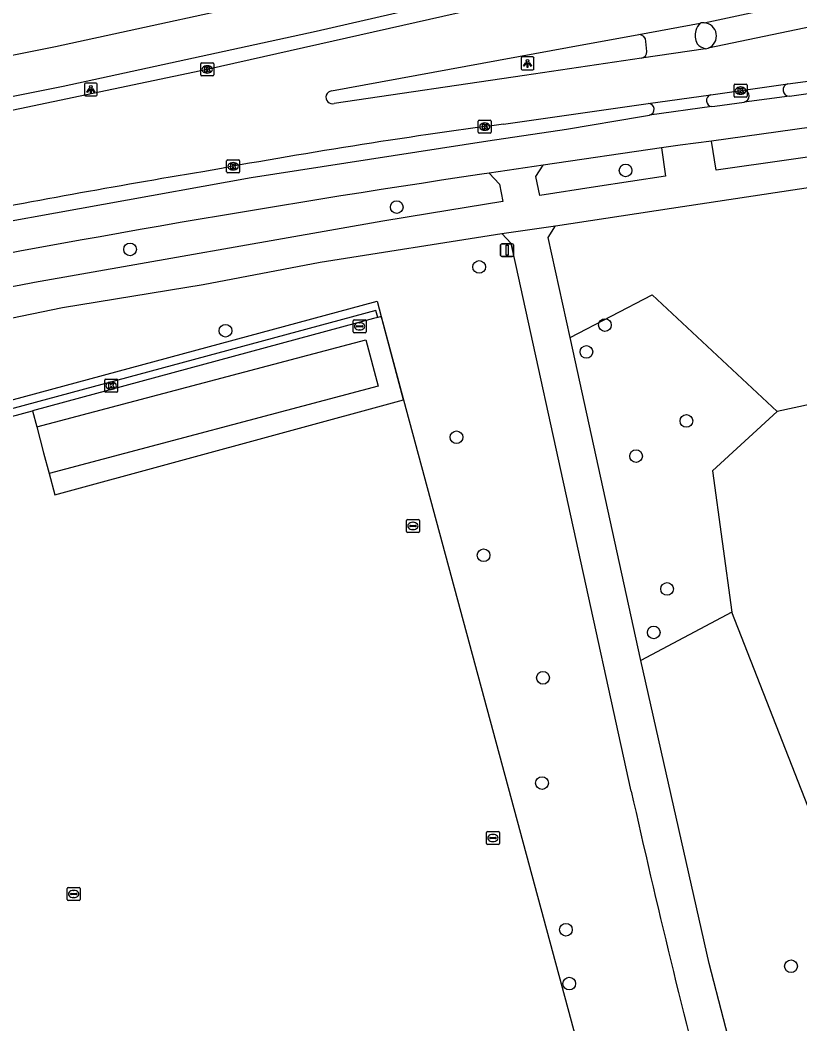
# Model space of a CAD drawing. Extents: x 159053 to 160041, y 380450 to 381422.
# Drawn here: x 159667.1 to 159727.1, y 380758.1 to 380835.4 of the extents above; entities that cross this region are included whole.
import ezdxf

# ---------------------------------------------------------------- set-up
doc = ezdxf.new("R2010")
doc.units = 0
for name, color, linetype in [('IMGEO_Boom', 7, 'Continuous'), ('IMGEO_Fietspad_gesloten', 7, 'Continuous'), ('IMGEO_Groenvoorziening', 7, 'Continuous'), ('IMGEO_Hek', 7, 'Continuous'), ('IMGEO_Kolk', 7, 'Continuous'), ('IMGEO_Lichtpunt', 7, 'Continuous'), ('IMGEO_Rijbaan_lokaal_gesloten', 7, 'Continuous'), ('IMGEO_Rijbaan_lokaal_open', 7, 'Continuous'), ('IMGEO_Verkeersbordpaal', 7, 'Continuous'), ('IMGEO_Voetpad_gesloten', 7, 'Continuous'), ('IMGEO_Voetpad_open', 7, 'Continuous'), ('IMGEO_Waterleidingput', 7, 'Continuous')]:
    doc.layers.add(name, color=color, linetype=linetype)

msp = doc.modelspace()

# ---------------------------------------------------------------- linework, layer by layer
at = {"layer": 'IMGEO_Boom'}
for centre in [(159713.71, 380823.857), (159696.08, 380821.033), (159675.544, 380817.777), (159702.434, 380816.431), (159682.892, 380811.515), (159712.123, 380811.956), (159710.7, 380809.89), (159718.403, 380804.569), (159700.688, 380803.319), (159714.519, 380801.859), (159702.775, 380794.226), (159716.915, 380791.638), (159715.879, 380788.281), (159707.35, 380784.789), (159707.274, 380776.688), (159709.121, 380765.388), (159726.457, 380762.583), (159709.377, 380761.247)]:
    msp.add_circle(centre, 0.489, dxfattribs=at)
at = {"layer": 'IMGEO_Fietspad_gesloten'}
for points in [[(159701.47, 380840.418), (159689.195, 380837.604), (159669.796, 380833.379), (159641.299, 380827.696), (159583.943, 380815.437)], [(159584.084, 380812.266), (159641.97, 380824.675), (159670.378, 380830.356), (159689.881, 380834.577), (159702.755, 380837.567)], [(159726.346, 380829.577), (159730.33, 380830.155)], [(159720.368, 380828.774), (159720.597, 380828.805), (159722.848, 380829.128)], [(159726.346, 380829.577), (159722.848, 380829.128)], [(159720.368, 380828.774), (159715.557, 380828.123)], [(159737.21, 380828.482), (159720.341, 380826.104)], [(159662.09, 380819.215), (159684.87, 380823.319), (159703.108, 380826.132), (159709.162, 380827.045), (159714.949, 380828.008), (159715.253, 380828.064), (159715.557, 380828.123)], [(159720.341, 380826.104), (159717.924, 380825.816), (159716.488, 380825.609)], [(159716.488, 380825.609), (159707.367, 380824.265)], [(159703.206, 380823.652), (159702.631, 380823.567)], [(159707.367, 380824.265), (159703.206, 380823.652)]]:
    msp.add_lwpolyline(points, dxfattribs=at)
for centre, radius, start, end in [((159726.328, 380830.067), 0.49, 104.52284, 272.11994), ((159722.782, 380829.582), 0.459, 278.29277, 87.10612), ((159853.154, 379811.541), 1023.159, 98.459848, 101.269809)]:
    msp.add_arc(centre, radius, start, end, dxfattribs=at)
at = {"layer": 'IMGEO_Groenvoorziening'}
for points in [[(159772.163, 380815.373), (159725.392, 380805.3)], [(159709.452, 380810.991), (159715.766, 380814.282), (159725.392, 380805.3)], [(159557.036, 380776.621), (159694.564, 380813.798), (159694.886, 380812.603)], [(159696.615, 380806.199), (159711.779, 380750), (159722.812, 380708.719)], [(159725.392, 380805.3), (159720.412, 380800.731), (159721.91, 380789.833)], [(159668.351, 380804.117), (159668.883, 380802.12), (159669.306, 380800.531)], [(159721.91, 380789.833), (159714.899, 380786.112)], [(159791.072, 380750.262), (159791.569, 380746.586), (159793.255, 380734.097), (159745.799, 380719.392), (159744.475, 380722.852), (159743.043, 380727.861), (159741.139, 380736.002), (159737.499, 380750), (159721.91, 380789.833)]]:
    msp.add_lwpolyline(points, dxfattribs=at)
at = {"layer": 'IMGEO_Hek'}
for points in [[(159557.036, 380776.621), (159694.564, 380813.798)], [(159694.564, 380813.798), (159694.886, 380812.603), (159696.615, 380806.199), (159711.779, 380750), (159722.812, 380708.719)]]:
    msp.add_lwpolyline(points, dxfattribs=at)
at = {"layer": 'IMGEO_Kolk'}
for p, q in [((159680.98, 380831.21), (159680.98, 380832.062)), ((159681.055, 380832.136), (159681.907, 380832.136)), ((159681.981, 380832.062), (159681.981, 380831.21)), ((159681.491, 380831.356), (159681.466, 380831.356)), ((159681.468, 380831.916), (159681.493, 380831.916)), ((159681.907, 380831.136), (159681.055, 380831.136)), ((159722.142, 380830.507), (159722.994, 380830.507)), ((159722.067, 380829.581), (159722.067, 380830.433)), ((159722.578, 380829.727), (159722.553, 380829.727)), ((159722.555, 380830.287), (159722.58, 380830.287)), ((159723.068, 380830.433), (159723.068, 380829.581)), ((159722.994, 380829.507), (159722.142, 380829.507)), ((159702.365, 380826.807), (159702.365, 380827.659)), ((159702.44, 380827.733), (159703.292, 380827.733)), ((159702.853, 380827.513), (159702.878, 380827.513)), ((159703.366, 380827.659), (159703.366, 380826.807)), ((159703.292, 380826.733), (159702.44, 380826.733)), ((159702.876, 380826.953), (159702.851, 380826.953)), ((159682.981, 380823.755), (159682.981, 380824.607)), ((159683.056, 380824.681), (159683.908, 380824.681)), ((159683.469, 380824.461), (159683.494, 380824.461)), ((159683.982, 380824.607), (159683.982, 380823.755)), ((159683.908, 380823.681), (159683.056, 380823.681)), ((159683.492, 380823.901), (159683.467, 380823.901)), ((159673.583, 380806.856), (159673.583, 380807.708)), ((159673.658, 380807.782), (159674.51, 380807.782)), ((159674.071, 380807.562), (159674.096, 380807.562)), ((159674.584, 380807.708), (159674.584, 380806.856)), ((159674.51, 380806.782), (159673.658, 380806.782)), ((159674.094, 380807.002), (159674.069, 380807.002))]:
    msp.add_line(p, q, dxfattribs=at)
for points in [[(159680.98, 380831.21), (159680.98, 380832.062)], [(159681.055, 380832.136), (159681.907, 380832.136)], [(159681.981, 380832.062), (159681.981, 380831.21)], [(159681.301, 380831.836), (159681.424, 380831.836), (159681.424, 380831.685), (159681.554, 380831.836), (159681.718, 380831.836), (159681.572, 380831.685), (159681.725, 380831.436), (159681.573, 380831.436), (159681.488, 380831.6), (159681.424, 380831.533), (159681.424, 380831.436), (159681.301, 380831.436), (159681.301, 380831.836)], [(159681.907, 380831.136), (159681.055, 380831.136)], [(159722.142, 380830.507), (159722.994, 380830.507)], [(159722.067, 380829.581), (159722.067, 380830.433)], [(159722.388, 380830.207), (159722.511, 380830.207), (159722.511, 380830.056), (159722.641, 380830.207), (159722.805, 380830.207), (159722.659, 380830.056), (159722.812, 380829.807), (159722.66, 380829.807), (159722.575, 380829.971), (159722.511, 380829.904), (159722.511, 380829.807), (159722.388, 380829.807), (159722.388, 380830.207)], [(159723.068, 380830.433), (159723.068, 380829.581)], [(159722.994, 380829.507), (159722.142, 380829.507)], [(159702.365, 380826.807), (159702.365, 380827.659)], [(159702.44, 380827.733), (159703.292, 380827.733)], [(159702.686, 380827.433), (159702.809, 380827.433), (159702.809, 380827.282), (159702.939, 380827.433), (159703.103, 380827.433), (159702.957, 380827.282), (159703.11, 380827.033), (159702.958, 380827.033), (159702.873, 380827.197), (159702.809, 380827.13), (159702.809, 380827.033), (159702.686, 380827.033), (159702.686, 380827.433)], [(159703.366, 380827.659), (159703.366, 380826.807)], [(159703.292, 380826.733), (159702.44, 380826.733)], [(159682.981, 380823.755), (159682.981, 380824.607)], [(159683.056, 380824.681), (159683.908, 380824.681)], [(159683.302, 380824.381), (159683.425, 380824.381), (159683.425, 380824.23), (159683.555, 380824.381), (159683.719, 380824.381), (159683.573, 380824.23), (159683.726, 380823.981), (159683.574, 380823.981), (159683.489, 380824.145), (159683.425, 380824.078), (159683.425, 380823.981), (159683.302, 380823.981), (159683.302, 380824.381)], [(159683.982, 380824.607), (159683.982, 380823.755)], [(159683.908, 380823.681), (159683.056, 380823.681)], [(159673.583, 380806.856), (159673.583, 380807.708)], [(159673.658, 380807.782), (159674.51, 380807.782)], [(159673.904, 380807.482), (159674.027, 380807.482), (159674.027, 380807.331), (159674.157, 380807.482), (159674.321, 380807.482), (159674.175, 380807.331), (159674.328, 380807.082), (159674.176, 380807.082), (159674.091, 380807.246), (159674.027, 380807.179), (159674.027, 380807.082), (159673.904, 380807.082), (159673.904, 380807.482)], [(159674.584, 380807.708), (159674.584, 380806.856)], [(159674.51, 380806.782), (159673.658, 380806.782)]]:
    msp.add_lwpolyline(points, dxfattribs=at)
for centre, start, end in [((159681.057, 380832.06), 91.55205, 178.44795), ((159681.057, 380832.06), 91.55205, 178.44795), ((159681.905, 380832.06), 1.55205, 88.44795), ((159681.905, 380832.06), 1.55205, 88.44795), ((159681.057, 380831.212), 181.55205, 268.44795), ((159681.057, 380831.212), 181.55205, 268.44795), ((159681.905, 380831.212), 271.55205, 358.44795), ((159681.905, 380831.212), 271.55205, 358.44795), ((159722.144, 380830.431), 91.55205, 178.44795), ((159722.144, 380830.431), 91.55205, 178.44795), ((159722.992, 380830.431), 1.55205, 88.44795), ((159722.992, 380830.431), 1.55205, 88.44795), ((159722.144, 380829.583), 181.55205, 268.44795), ((159722.144, 380829.583), 181.55205, 268.44795), ((159722.992, 380829.583), 271.55205, 358.44795), ((159722.992, 380829.583), 271.55205, 358.44795), ((159702.442, 380827.657), 91.55205, 178.44795), ((159702.442, 380827.657), 91.55205, 178.44795), ((159703.29, 380827.657), 1.55205, 88.44795), ((159703.29, 380827.657), 1.55205, 88.44795), ((159702.442, 380826.809), 181.55205, 268.44795), ((159702.442, 380826.809), 181.55205, 268.44795), ((159703.29, 380826.809), 271.55205, 358.44795), ((159703.29, 380826.809), 271.55205, 358.44795), ((159683.058, 380824.605), 91.55205, 178.44795), ((159683.058, 380824.605), 91.55205, 178.44795), ((159683.906, 380824.605), 1.55205, 88.44795), ((159683.906, 380824.605), 1.55205, 88.44795), ((159683.058, 380823.757), 181.55205, 268.44795), ((159683.058, 380823.757), 181.55205, 268.44795), ((159683.906, 380823.757), 271.55205, 358.44795), ((159683.906, 380823.757), 271.55205, 358.44795), ((159673.66, 380807.706), 91.55205, 178.44795), ((159673.66, 380807.706), 91.55205, 178.44795), ((159674.508, 380807.706), 1.55205, 88.44795), ((159674.508, 380807.706), 1.55205, 88.44795), ((159673.66, 380806.858), 181.55205, 268.44795), ((159673.66, 380806.858), 181.55205, 268.44795), ((159674.508, 380806.858), 271.55205, 358.44795), ((159674.508, 380806.858), 271.55205, 358.44795)]:
    msp.add_arc(centre, 0.0765, start, end, dxfattribs=at)
for centre, major_axis, ratio, start_param, end_param in [((159681.467, 380831.636), (-0.387, 0.002), 0.722429, 4.712389, 7.853982), ((159681.492, 380831.636), (-0.39, 0.002), 0.717154, 1.570796, 4.712389), ((159722.554, 380830.007), (-0.387, 0.002), 0.722429, 4.712389, 7.853982), ((159722.579, 380830.007), (-0.39, 0.002), 0.717154, 1.570796, 4.712389), ((159702.852, 380827.233), (-0.387, 0.002), 0.722429, 4.712389, 7.853982), ((159702.877, 380827.233), (-0.39, 0.002), 0.717154, 1.570796, 4.712389), ((159683.468, 380824.181), (-0.387, 0.002), 0.722429, 4.712389, 7.853982), ((159683.493, 380824.181), (-0.39, 0.002), 0.717154, 1.570796, 4.712389), ((159674.07, 380807.282), (-0.387, 0.002), 0.722429, 4.712389, 7.853982), ((159674.095, 380807.282), (-0.39, 0.002), 0.717154, 1.570796, 4.712389)]:
    msp.add_ellipse(centre, major_axis=major_axis, ratio=ratio, start_param=start_param, end_param=end_param, dxfattribs=at)
at = {"layer": 'IMGEO_Lichtpunt'}
for p, q in [((159705.661, 380832.503), (159705.661, 380831.696)), ((159705.661, 380832.503), (159705.661, 380831.696)), ((159706.563, 380832.598), (159705.755, 380832.598)), ((159706.563, 380832.598), (159705.755, 380832.598)), ((159706.657, 380831.696), (159706.657, 380832.503)), ((159706.657, 380831.696), (159706.657, 380832.503)), ((159705.755, 380831.602), (159706.563, 380831.602)), ((159705.755, 380831.602), (159706.563, 380831.602)), ((159672.019, 380830.494), (159672.019, 380829.687)), ((159672.019, 380830.494), (159672.019, 380829.687)), ((159672.921, 380830.589), (159672.113, 380830.589)), ((159672.921, 380830.589), (159672.113, 380830.589)), ((159673.015, 380829.687), (159673.015, 380830.494)), ((159673.015, 380829.687), (159673.015, 380830.494)), ((159672.113, 380829.593), (159672.921, 380829.593)), ((159672.113, 380829.593), (159672.921, 380829.593))]:
    msp.add_line(p, q, dxfattribs=at)
for points in [[(159706.035, 380832.167), (159706.074, 380832.139), (159705.886, 380831.877), (159705.848, 380831.904), (159706.035, 380832.167)], [(159706.137, 380832.119), (159706.184, 380832.119), (159706.184, 380831.797), (159706.137, 380831.797), (159706.137, 380832.119)], [(159706.247, 380832.139), (159706.285, 380832.166), (159706.472, 380831.904), (159706.433, 380831.876), (159706.247, 380832.139)], [(159672.393, 380830.158), (159672.432, 380830.13), (159672.244, 380829.868), (159672.206, 380829.895), (159672.393, 380830.158)], [(159672.495, 380830.11), (159672.542, 380830.11), (159672.542, 380829.788), (159672.495, 380829.788), (159672.495, 380830.11)], [(159672.605, 380830.13), (159672.643, 380830.157), (159672.83, 380829.895), (159672.791, 380829.867), (159672.605, 380830.13)]]:
    msp.add_lwpolyline(points, dxfattribs=at)
for centre in [(159706.16, 380832.301), (159672.518, 380830.292)]:
    msp.add_circle(centre, 0.0994, dxfattribs=at)
for centre, start, end in [((159705.755, 380832.503), 90, 180), ((159705.755, 380832.503), 90, 180), ((159706.563, 380832.503), 0, 90), ((159706.563, 380832.503), 0, 90), ((159705.755, 380831.696), 180, 270), ((159705.755, 380831.696), 180, 270), ((159706.563, 380831.696), 270, 0), ((159706.563, 380831.696), 270, 360), ((159672.113, 380830.494), 90, 180), ((159672.113, 380830.494), 90, 180), ((159672.921, 380830.494), 0, 90), ((159672.921, 380830.494), 0, 90), ((159672.113, 380829.687), 180, 270), ((159672.113, 380829.687), 180, 270), ((159672.921, 380829.687), 270, 0), ((159672.921, 380829.687), 270, 360)]:
    msp.add_arc(centre, 0.0946, start, end, dxfattribs=at)
at = {"layer": 'IMGEO_Rijbaan_lokaal_gesloten'}
for points in [[(159719.755, 380835.227), (159734.368, 380838.383), (159734.682, 380838.327)], [(159702.959, 380836.47), (159681.481, 380831.636), (159662.364, 380827.617), (159642.223, 380823.623), (159622.142, 380819.406), (159584.34, 380811.262)], [(159734.737, 380836.333), (159720.085, 380833.281)], [(159714.74, 380834.318), (159719.469, 380835.199)], [(159691.065, 380829.982), (159709.251, 380833.329), (159714.74, 380834.318)], [(159719.875, 380833.222), (159714.942, 380832.508)], [(159714.942, 380832.508), (159705.929, 380831.177), (159691.27, 380829.005)], [(159722.805, 380830.04), (159726.205, 380830.541)], [(159726.205, 380830.541), (159730.271, 380831.079)], [(159715.443, 380829.011), (159720.269, 380829.694)], [(159720.269, 380829.694), (159722.805, 380830.04)], [(159704.304, 380827.428), (159710.23, 380828.268), (159715.443, 380829.011)]]:
    msp.add_lwpolyline(points, dxfattribs=at)
for centre, radius, start, end in [((159719.712, 380834.196), 1.032, 87.58956, 103.59355), ((159719.707, 380834.218), 1.01, 291.94697, 87.30219), ((159719.705, 380834.23), 1.022, 279.56693, 291.81874), ((159691.13, 380829.486), 0.501, 97.45768, 286.24278), ((159765.031, 380369.376), 462.06, 97.55208, 100.46098), ((159792.777, 380151.639), 681.326, 99.430806, 101.145714)]:
    msp.add_arc(centre, radius, start, end, dxfattribs=at)
at = {"layer": 'IMGEO_Rijbaan_lokaal_open'}
for points in [[(159694.636, 380812.539), (159694.48, 380813.062), (159557.701, 380776.164), (159562.046, 380760.831), (159562.553, 380760.977), (159558.38, 380775.781), (159668.02, 380805.359)], [(159694.636, 380812.539), (159694.301, 380812.449), (159668.02, 380805.359)]]:
    msp.add_lwpolyline(points, dxfattribs=at)
at = {"layer": 'IMGEO_Verkeersbordpaal'}
for p, q in [((159704.086, 380817.32), (159704.086, 380818.12)), ((159704.086, 380818.12), (159704.086, 380817.32)), ((159704.186, 380818.22), (159704.976, 380818.22)), ((159704.976, 380818.22), (159704.186, 380818.22)), ((159705.076, 380818.12), (159705.076, 380817.32)), ((159705.076, 380817.32), (159705.076, 380818.12)), ((159704.976, 380817.22), (159704.186, 380817.22)), ((159704.186, 380817.22), (159704.976, 380817.22))]:
    msp.add_line(p, q, dxfattribs=at)
msp.add_lwpolyline([(159704.506, 380818.095), (159704.656, 380818.095), (159704.656, 380817.345), (159704.506, 380817.345), (159704.506, 380818.095)], dxfattribs=at)
for centre, start, end in [((159704.186, 380818.12), 90, 180), ((159704.186, 380818.12), 90, 180), ((159704.976, 380818.12), 0, 90), ((159704.976, 380818.12), 360, 90), ((159704.186, 380817.32), 180, 270), ((159704.186, 380817.32), 180, 270), ((159704.976, 380817.32), 270, 0), ((159704.976, 380817.32), 270, 0)]:
    msp.add_arc(centre, 0.1, start, end, dxfattribs=at)
at = {"layer": 'IMGEO_Voetpad_gesloten'}
msp.add_lwpolyline([(159715.358, 380833.01), (159715.28, 380833.784)], dxfattribs=at)
for centre, radius, start, end in [((159720.133, 380834.383), 1.052, 129.10629, 165.72531), ((159720.614, 380834.285), 1.543, 166.63691, 205.62571), ((159714.741, 380833.779), 0.539, 0.58151, 90.05866), ((159720.287, 380834.636), 1.473, 223.71688, 253.73731), ((159714.836, 380833.019), 0.522, 281.69575, 359.00817)]:
    msp.add_arc(centre, radius, start, end, dxfattribs=at)
at = {"layer": 'IMGEO_Voetpad_open'}
for points in [[(159708.326, 380819.591), (159717.253, 380820.944), (159731.535, 380823.109), (159749.99, 380825.599), (159785.347, 380829.324)], [(159737.21, 380828.482), (159737.486, 380826.258), (159720.683, 380823.891), (159720.341, 380826.104)], [(159716.488, 380825.609), (159716.799, 380823.415), (159711.405, 380822.592), (159707.096, 380821.931), (159706.801, 380823.4), (159707.367, 380824.265)], [(159703.206, 380823.652), (159703.99, 380822.811), (159704.255, 380821.48), (159698.611, 380820.546), (159695.007, 380819.942), (159668.165, 380815.226)], [(159507.401, 380778.807), (159537.961, 380785.234), (159605.883, 380800.005), (159670.336, 380813.303), (159681.175, 380815.073), (159690.173, 380816.785), (159704.176, 380819.004)], [(159704.176, 380819.004), (159708.326, 380819.591)], [(159714.152, 380776.048), (159705.254, 380816.619), (159704.901, 380818.226), (159704.176, 380819.004)], [(159709.452, 380810.991), (159707.744, 380818.701), (159708.326, 380819.591)], [(159694.886, 380812.603), (159694.636, 380812.539)], [(159696.615, 380806.199), (159694.948, 380812.373), (159694.886, 380812.603)], [(159668.351, 380804.117), (159693.69, 380810.828), (159694.662, 380807.236), (159669.306, 380800.531)], [(159714.899, 380786.112), (159709.452, 380810.991)], [(159669.306, 380800.531), (159669.744, 380798.884), (159696.615, 380806.199)], [(159668.02, 380805.359), (159668.351, 380804.117)], [(159725.564, 380742.509), (159723.462, 380750), (159720.146, 380762.783), (159714.899, 380786.112)]]:
    msp.add_lwpolyline(points, dxfattribs=at)
for centre, radius, start, end in [((159720.408, 380829.244), 0.471, 107.09406, 265.18972), ((159715.465, 380828.562), 0.449, 281.86887, 92.76218), ((159960.621, 379278.255), 1564.548, 100.773484, 102.158865), ((160375.222, 380923.306), 677.273, 192.55797, 194.826175)]:
    msp.add_arc(centre, radius, start, end, dxfattribs=at)
at = {"layer": 'IMGEO_Waterleidingput'}
for p, q in [((159692.719, 380811.43), (159692.719, 380812.282)), ((159692.794, 380812.356), (159693.646, 380812.356)), ((159693.207, 380812.136), (159693.232, 380812.136)), ((159693.72, 380812.282), (159693.72, 380811.43)), ((159693.646, 380811.356), (159692.794, 380811.356)), ((159692.978, 380811.85), (159692.978, 380811.862)), ((159693.416, 380811.813), (159693.018, 380811.813)), ((159693.021, 380811.899), (159693.419, 380811.899)), ((159693.23, 380811.576), (159693.205, 380811.576)), ((159693.462, 380811.862), (159693.462, 380811.85)), ((159696.829, 380796.058), (159696.829, 380796.91)), ((159696.904, 380796.984), (159697.756, 380796.984)), ((159697.088, 380796.478), (159697.088, 380796.49)), ((159697.131, 380796.527), (159697.529, 380796.527)), ((159697.317, 380796.764), (159697.342, 380796.764)), ((159697.572, 380796.49), (159697.572, 380796.478)), ((159697.83, 380796.91), (159697.83, 380796.058)), ((159697.756, 380795.984), (159696.904, 380795.984)), ((159697.526, 380796.441), (159697.128, 380796.441)), ((159697.34, 380796.204), (159697.315, 380796.204)), ((159702.989, 380772.026), (159702.989, 380772.878)), ((159703.064, 380772.952), (159703.916, 380772.952)), ((159703.291, 380772.495), (159703.689, 380772.495)), ((159703.477, 380772.732), (159703.502, 380772.732)), ((159703.99, 380772.878), (159703.99, 380772.026)), ((159703.916, 380771.952), (159703.064, 380771.952)), ((159703.248, 380772.446), (159703.248, 380772.458)), ((159703.686, 380772.409), (159703.288, 380772.409)), ((159703.5, 380772.172), (159703.475, 380772.172)), ((159703.732, 380772.458), (159703.732, 380772.446)), ((159670.768, 380768.64), (159671.62, 380768.64)), ((159670.693, 380767.714), (159670.693, 380768.566)), ((159670.952, 380768.134), (159670.952, 380768.146)), ((159671.39, 380768.097), (159670.992, 380768.097)), ((159670.995, 380768.183), (159671.393, 380768.183)), ((159671.204, 380767.86), (159671.179, 380767.86)), ((159671.181, 380768.42), (159671.206, 380768.42)), ((159671.436, 380768.146), (159671.436, 380768.134)), ((159671.694, 380768.566), (159671.694, 380767.714)), ((159671.62, 380767.64), (159670.768, 380767.64))]:
    msp.add_line(p, q, dxfattribs=at)
for points in [[(159692.719, 380811.43), (159692.719, 380812.282)], [(159692.794, 380812.356), (159693.646, 380812.356)], [(159693.72, 380812.282), (159693.72, 380811.43)], [(159693.646, 380811.356), (159692.794, 380811.356)], [(159696.829, 380796.058), (159696.829, 380796.91)], [(159696.904, 380796.984), (159697.756, 380796.984)], [(159697.83, 380796.91), (159697.83, 380796.058)], [(159697.756, 380795.984), (159696.904, 380795.984)], [(159702.989, 380772.026), (159702.989, 380772.878)], [(159703.064, 380772.952), (159703.916, 380772.952)], [(159703.99, 380772.878), (159703.99, 380772.026)], [(159703.916, 380771.952), (159703.064, 380771.952)], [(159670.768, 380768.64), (159671.62, 380768.64)], [(159670.693, 380767.714), (159670.693, 380768.566)], [(159671.694, 380768.566), (159671.694, 380767.714)], [(159671.62, 380767.64), (159670.768, 380767.64)]]:
    msp.add_lwpolyline(points, dxfattribs=at)
for centre, radius, start, end in [((159692.796, 380812.28), 0.0765, 91.55205, 178.44795), ((159692.796, 380812.28), 0.0765, 91.55205, 178.44795), ((159693.644, 380812.28), 0.0765, 1.55205, 88.44795), ((159693.644, 380812.28), 0.0765, 1.55205, 88.44795), ((159692.796, 380811.432), 0.0765, 181.55205, 268.44795), ((159692.796, 380811.432), 0.0765, 181.55205, 268.44795), ((159693.018, 380811.859), 0.0403, 85.87752, 175.75265), ((159693.015, 380811.849), 0.0366, 178.93798, 274.71019), ((159693.419, 380811.856), 0.043, 264.86636, 352.45326), ((159693.423, 380811.861), 0.0386, 1.73085, 96.63898), ((159693.644, 380811.432), 0.0765, 271.55205, 358.44795), ((159693.644, 380811.432), 0.0765, 271.55205, 358.44795), ((159696.906, 380796.908), 0.0765, 91.55205, 178.44795), ((159696.906, 380796.908), 0.0765, 91.55205, 178.44795), ((159697.128, 380796.487), 0.0403, 85.87752, 175.75265), ((159697.125, 380796.477), 0.0366, 178.93798, 274.71019), ((159697.529, 380796.484), 0.043, 264.86636, 352.45326), ((159697.533, 380796.489), 0.0386, 1.73085, 96.63898), ((159697.754, 380796.908), 0.0765, 1.55205, 88.44795), ((159697.754, 380796.908), 0.0765, 1.55205, 88.44795), ((159696.906, 380796.06), 0.0765, 181.55205, 268.44795), ((159696.906, 380796.06), 0.0765, 181.55205, 268.44795), ((159697.754, 380796.06), 0.0765, 271.55205, 358.44795), ((159697.754, 380796.06), 0.0765, 271.55205, 358.44795), ((159703.066, 380772.876), 0.0765, 91.55205, 178.44795), ((159703.066, 380772.876), 0.0765, 91.55205, 178.44795), ((159703.288, 380772.455), 0.0403, 85.87752, 175.75265), ((159703.693, 380772.457), 0.0386, 1.73085, 96.63898), ((159703.914, 380772.876), 0.0765, 1.55205, 88.44795), ((159703.914, 380772.876), 0.0765, 1.55205, 88.44795), ((159703.066, 380772.028), 0.0765, 181.55205, 268.44795), ((159703.066, 380772.028), 0.0765, 181.55205, 268.44795), ((159703.285, 380772.445), 0.0366, 178.93798, 274.71019), ((159703.689, 380772.452), 0.043, 264.86636, 352.45326), ((159703.914, 380772.028), 0.0765, 271.55205, 358.44795), ((159703.914, 380772.028), 0.0765, 271.55205, 358.44795), ((159670.77, 380768.564), 0.0765, 91.55205, 178.44795), ((159670.77, 380768.564), 0.0765, 91.55205, 178.44795), ((159671.618, 380768.564), 0.0765, 1.55205, 88.44795), ((159671.618, 380768.564), 0.0765, 1.55205, 88.44795), ((159670.992, 380768.143), 0.0403, 85.87752, 175.75265), ((159670.989, 380768.133), 0.0366, 178.93798, 274.71019), ((159671.393, 380768.14), 0.043, 264.86636, 352.45326), ((159671.397, 380768.145), 0.0386, 1.73085, 96.63898), ((159670.77, 380767.716), 0.0765, 181.55205, 268.44795), ((159670.77, 380767.716), 0.0765, 181.55205, 268.44795), ((159671.618, 380767.716), 0.0765, 271.55205, 358.44795), ((159671.618, 380767.716), 0.0765, 271.55205, 358.44795)]:
    msp.add_arc(centre, radius, start, end, dxfattribs=at)
for centre, major_axis, ratio, start_param, end_param in [((159693.206, 380811.856), (-0.387, 0.002), 0.722429, 4.712389, 7.853982), ((159693.231, 380811.856), (-0.39, 0.002), 0.717154, 1.570796, 4.712389), ((159697.316, 380796.484), (-0.387, 0.002), 0.722429, 4.712389, 7.853982), ((159697.341, 380796.484), (-0.39, 0.002), 0.717154, 1.570796, 4.712389), ((159703.476, 380772.452), (-0.387, 0.002), 0.722429, 4.712389, 7.853982), ((159703.501, 380772.452), (-0.39, 0.002), 0.717154, 1.570796, 4.712389), ((159671.18, 380768.14), (-0.387, 0.002), 0.722429, 4.712389, 7.853982), ((159671.205, 380768.14), (-0.39, 0.002), 0.717154, 1.570796, 4.712389)]:
    msp.add_ellipse(centre, major_axis=major_axis, ratio=ratio, start_param=start_param, end_param=end_param, dxfattribs=at)

doc.saveas('drawing.dxf')
